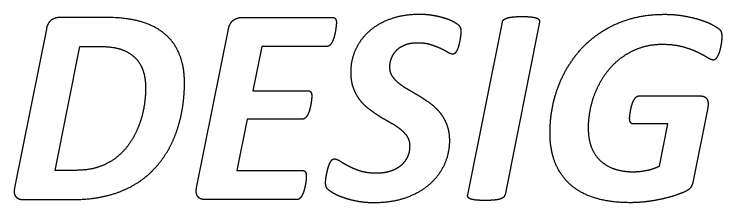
# Model space of a CAD drawing. Extents: x 0 to 40.8, y 0 to 22.
# Drawn here: x 3.068 to 3.841, y 10.071 to 10.277 of the extents above; entities that cross this region are included whole.
import ezdxf

# ---------------------------------------------------------------- set-up
doc = ezdxf.new("R2010")
doc.units = 0
doc.layers.add('SH_Data', color=7, linetype='Continuous')

msp = doc.modelspace()

# ---------------------------------------------------------------- linework, layer by layer
at = {"layer": 'SH_Data'}
for p, q in [((3.1666, 10.27372), (3.11863, 10.27372)), ((3.31685, 10.27372), (3.41591, 10.27372)), ((3.10329, 10.26095), (3.06854, 10.08742)), ((3.26723, 10.08743), (3.30197, 10.26095)), ((3.41991, 10.26786), (3.41991, 10.26786)), ((3.56338, 10.08003), (3.60113, 10.26835)), ((3.64159, 10.26835), (3.604, 10.08003)), ((3.55587, 10.25849), (3.55587, 10.25849)), ((3.84075, 10.2525), (3.84075, 10.2525)), ((3.25408, 10.20172), (3.25408, 10.20172)), ((3.21164, 10.1969), (3.21164, 10.1969)), ((3.75012, 10.1879), (3.81724, 10.1879)), ((3.82538, 10.17499), (3.80958, 10.09528)), ((3.07871, 10.07466), (3.1294, 10.07466)), ((3.37671, 10.07466), (3.27662, 10.07466))]:
    msp.add_line(p, q, dxfattribs=at)
for points in [[(3.13393, 10.10658), (3.11269, 10.10658), (3.13989, 10.24198), (3.16099, 10.24198)], [(3.40959, 10.24198), (3.33842, 10.24198), (3.32871, 10.19353), (3.38905, 10.19353)], [(3.38286, 10.16254), (3.3225, 10.16254), (3.31124, 10.10639), (3.38335, 10.10639)], [(3.77258, 10.11128), (3.78166, 10.15729), (3.7441, 10.15729)]]:
    msp.add_lwpolyline(points, dxfattribs=at)
for points in [[(3.4803, 10.27259), (3.49398, 10.27729), (3.51043, 10.27729)], [(3.51043, 10.27729), (3.51813, 10.27729), (3.52506, 10.27613)], [(3.74072, 10.2721), (3.7578, 10.2771), (3.77812, 10.2771)], [(3.77812, 10.2771), (3.78935, 10.2771), (3.79935, 10.27533)], [(3.10871, 10.27072), (3.10452, 10.26772), (3.10329, 10.26095)], [(3.11863, 10.27372), (3.11289, 10.27372), (3.10871, 10.27072)], [(3.20619, 10.2691), (3.19028, 10.27372), (3.1666, 10.27372)], [(3.23279, 10.25541), (3.2221, 10.26449), (3.20619, 10.2691)], [(3.30197, 10.26095), (3.30337, 10.26772), (3.30755, 10.27072)], [(3.30755, 10.27072), (3.31174, 10.27372), (3.31685, 10.27372)], [(3.41591, 10.27372), (3.41991, 10.27372), (3.41991, 10.26786)], [(3.45678, 10.25951), (3.46662, 10.2679), (3.4803, 10.27259)], [(3.52506, 10.27613), (3.532, 10.27497), (3.53769, 10.2732)], [(3.53769, 10.2732), (3.54339, 10.27143), (3.5474, 10.26928)], [(3.5474, 10.26928), (3.5514, 10.26712), (3.55294, 10.26565)], [(3.60113, 10.26835), (3.60128, 10.26989), (3.60259, 10.27112)], [(3.60259, 10.27112), (3.60389, 10.27235), (3.60642, 10.27312)], [(3.60642, 10.27312), (3.60896, 10.27389), (3.61288, 10.27427)], [(3.61288, 10.27427), (3.61679, 10.27466), (3.62263, 10.27466)], [(3.62263, 10.27466), (3.62849, 10.27466), (3.63226, 10.27427)], [(3.63226, 10.27427), (3.63604, 10.27389), (3.63828, 10.27312)], [(3.63828, 10.27312), (3.64051, 10.27235), (3.6412, 10.27112)], [(3.6412, 10.27112), (3.6419, 10.26989), (3.64159, 10.26835)], [(3.70971, 10.25818), (3.72363, 10.2671), (3.74072, 10.2721)], [(3.79935, 10.27533), (3.80936, 10.27356), (3.81728, 10.27103)], [(3.81728, 10.27103), (3.82521, 10.26849), (3.83059, 10.26557)], [(3.41968, 10.26463), (3.41945, 10.26232), (3.41898, 10.25947)], [(3.41991, 10.26786), (3.41991, 10.26694), (3.41968, 10.26463)], [(3.55294, 10.26565), (3.55448, 10.26419), (3.55518, 10.26257)], [(3.55518, 10.26257), (3.55587, 10.26095), (3.55587, 10.25849)], [(3.83059, 10.26557), (3.83598, 10.26264), (3.83775, 10.26103)], [(3.83775, 10.26103), (3.83952, 10.25942), (3.84013, 10.25742)], [(3.24878, 10.23287), (3.24347, 10.24634), (3.23279, 10.25541)], [(3.41775, 10.25354), (3.41698, 10.25046), (3.41582, 10.24791)], [(3.41898, 10.25947), (3.41852, 10.25662), (3.41775, 10.25354)], [(3.4414, 10.23943), (3.44694, 10.25113), (3.45678, 10.25951)], [(3.55564, 10.25495), (3.5554, 10.25264), (3.55494, 10.24986)], [(3.55587, 10.25849), (3.55587, 10.25726), (3.55564, 10.25495)], [(3.68523, 10.23703), (3.69578, 10.24926), (3.70971, 10.25818)], [(3.84013, 10.25742), (3.84075, 10.25542), (3.84075, 10.2525)], [(3.41582, 10.24791), (3.41467, 10.24537), (3.41305, 10.24368)], [(3.50858, 10.24574), (3.50031, 10.24574), (3.49456, 10.24343)], [(3.52289, 10.24381), (3.51658, 10.24574), (3.50858, 10.24574)], [(3.55494, 10.24986), (3.55447, 10.24709), (3.55378, 10.24424)], [(3.84052, 10.24853), (3.84029, 10.24607), (3.83975, 10.24323)], [(3.84075, 10.2525), (3.84075, 10.251), (3.84052, 10.24853)], [(3.16099, 10.24198), (3.17638, 10.24198), (3.18554, 10.2386)], [(3.18554, 10.2386), (3.19471, 10.23521), (3.20056, 10.22921)], [(3.41305, 10.24368), (3.41143, 10.24198), (3.40959, 10.24198)], [(3.43587, 10.21389), (3.43587, 10.22774), (3.4414, 10.23943)], [(3.49456, 10.24343), (3.48881, 10.24112), (3.48514, 10.23735)], [(3.53389, 10.23963), (3.5292, 10.24188), (3.52289, 10.24381)], [(3.54181, 10.23546), (3.53858, 10.23739), (3.53389, 10.23963)], [(3.55207, 10.239), (3.55107, 10.23661), (3.54983, 10.23507)], [(3.55378, 10.24424), (3.55308, 10.24139), (3.55207, 10.239)], [(3.75149, 10.24028), (3.74056, 10.23651), (3.73155, 10.22997)], [(3.77551, 10.24405), (3.76242, 10.24405), (3.75149, 10.24028)], [(3.79813, 10.24144), (3.78859, 10.24405), (3.77551, 10.24405)], [(3.81428, 10.2356), (3.80767, 10.23882), (3.79813, 10.24144)], [(3.83975, 10.24323), (3.83921, 10.24038), (3.83844, 10.23753)], [(3.25408, 10.20172), (3.25408, 10.21941), (3.24878, 10.23287)], [(3.48514, 10.23735), (3.48146, 10.23358), (3.4797, 10.22889)], [(3.54719, 10.23353), (3.54504, 10.23353), (3.54181, 10.23546)], [(3.54983, 10.23507), (3.54859, 10.23353), (3.54719, 10.23353)], [(3.66754, 10.21041), (3.67469, 10.2248), (3.68523, 10.23703)], [(3.82506, 10.22976), (3.8209, 10.23237), (3.81428, 10.2356)], [(3.8366, 10.23238), (3.83552, 10.23007), (3.83421, 10.22861)], [(3.83844, 10.23753), (3.83767, 10.23468), (3.8366, 10.23238)], [(3.20056, 10.22921), (3.20641, 10.22321), (3.20903, 10.2149)], [(3.4797, 10.22889), (3.47793, 10.2242), (3.47793, 10.21943)], [(3.73155, 10.22997), (3.72255, 10.22342), (3.7157, 10.21458)], [(3.83152, 10.22715), (3.82921, 10.22715), (3.82506, 10.22976)], [(3.83421, 10.22861), (3.8329, 10.22715), (3.83152, 10.22715)], [(3.20903, 10.2149), (3.21164, 10.20659), (3.21164, 10.1969)], [(3.47793, 10.21943), (3.47793, 10.21389), (3.4807, 10.20966)], [(3.7157, 10.21458), (3.70885, 10.20573), (3.70415, 10.19557)], [(3.43864, 10.19635), (3.43587, 10.20389), (3.43587, 10.21389)], [(3.4807, 10.20966), (3.48347, 10.20543), (3.48808, 10.20181)], [(3.65676, 10.18003), (3.66038, 10.19603), (3.66754, 10.21041)], [(3.25293, 10.18219), (3.25408, 10.19249), (3.25408, 10.20172)], [(3.48808, 10.20181), (3.4927, 10.19819), (3.49862, 10.19481)], [(3.21164, 10.1969), (3.21164, 10.18705), (3.20995, 10.17659)], [(3.38905, 10.19353), (3.39121, 10.19353), (3.39213, 10.19199)], [(3.39213, 10.19199), (3.39305, 10.19045), (3.39305, 10.18767)], [(3.44596, 10.18303), (3.44142, 10.18881), (3.43864, 10.19635)], [(3.49862, 10.19481), (3.50454, 10.19142), (3.51061, 10.18773)], [(3.70415, 10.19557), (3.69945, 10.18541), (3.69714, 10.17449)], [(3.39282, 10.18436), (3.39259, 10.18212), (3.39213, 10.17927)], [(3.39305, 10.18767), (3.39305, 10.18659), (3.39282, 10.18436)], [(3.51061, 10.18773), (3.51668, 10.18404), (3.5226, 10.17965)], [(3.74449, 10.18297), (3.74565, 10.18513), (3.74703, 10.18651)], [(3.74703, 10.18651), (3.74842, 10.1879), (3.75012, 10.1879)], [(3.81724, 10.1879), (3.82231, 10.1879), (3.82446, 10.18453)], [(3.82446, 10.18453), (3.82661, 10.18116), (3.82538, 10.17499)], [(3.20995, 10.17659), (3.20826, 10.16613), (3.20449, 10.15613)], [(3.24909, 10.16119), (3.25178, 10.17188), (3.25293, 10.18219)], [(3.39213, 10.17927), (3.39166, 10.17642), (3.39089, 10.17349)], [(3.45629, 10.17296), (3.45051, 10.17726), (3.44596, 10.18303)], [(3.5226, 10.17965), (3.52852, 10.17526), (3.53314, 10.16949)], [(3.65315, 10.14742), (3.65315, 10.16404), (3.65676, 10.18003)], [(3.74125, 10.17259), (3.74179, 10.17528), (3.74256, 10.17805)], [(3.74256, 10.17805), (3.74333, 10.18082), (3.74449, 10.18297)], [(3.39089, 10.17349), (3.39012, 10.17056), (3.38896, 10.16809)], [(3.46808, 10.16495), (3.46207, 10.16865), (3.45629, 10.17296)], [(3.53314, 10.16949), (3.53775, 10.16372), (3.54052, 10.15626)], [(3.69714, 10.17449), (3.69484, 10.16356), (3.69484, 10.15294)], [(3.7404, 10.16744), (3.74071, 10.1699), (3.74125, 10.17259)], [(3.24186, 10.13996), (3.2464, 10.1505), (3.24909, 10.16119)], [(3.38626, 10.16409), (3.38472, 10.16254), (3.38286, 10.16254)], [(3.38896, 10.16809), (3.3878, 10.16563), (3.38626, 10.16409)], [(3.47986, 10.15803), (3.47408, 10.16126), (3.46808, 10.16495)], [(3.74009, 10.16344), (3.74009, 10.16498), (3.7404, 10.16744)], [(3.74117, 10.15875), (3.74009, 10.16021), (3.74009, 10.16344)], [(3.20449, 10.15613), (3.20072, 10.14612), (3.19479, 10.13712)], [(3.49019, 10.15118), (3.48564, 10.1548), (3.47986, 10.15803)], [(3.54052, 10.15626), (3.54329, 10.1488), (3.54329, 10.1391)], [(3.69484, 10.15294), (3.69484, 10.14109), (3.69822, 10.13217)], [(3.7441, 10.15729), (3.74225, 10.15729), (3.74117, 10.15875)], [(3.49751, 10.14326), (3.49473, 10.14756), (3.49019, 10.15118)], [(3.65884, 10.11481), (3.65315, 10.12896), (3.65315, 10.14742)], [(3.23056, 10.11981), (3.23733, 10.12942), (3.24186, 10.13996)], [(3.50028, 10.13325), (3.50028, 10.13895), (3.49751, 10.14326)], [(3.54329, 10.1391), (3.54329, 10.12464), (3.53743, 10.11225)], [(3.19479, 10.13712), (3.18887, 10.12812), (3.18048, 10.12128)], [(3.49789, 10.12166), (3.50028, 10.12696), (3.50028, 10.13325)], [(3.69822, 10.13217), (3.70161, 10.12324), (3.708, 10.11724)], [(3.18048, 10.12128), (3.1721, 10.11443), (3.16109, 10.11051)], [(3.2145, 10.10189), (3.2238, 10.11019), (3.23056, 10.11981)], [(3.4124, 10.11362), (3.41349, 10.11608), (3.4148, 10.11762)], [(3.4148, 10.11762), (3.41611, 10.11916), (3.41766, 10.11916)], [(3.41766, 10.11916), (3.42027, 10.11916), (3.42389, 10.11678)], [(3.42389, 10.11678), (3.42751, 10.11439), (3.43289, 10.11154)], [(3.49086, 10.11237), (3.49549, 10.11636), (3.49789, 10.12166)], [(3.67554, 10.09089), (3.66454, 10.10066), (3.65884, 10.11481)], [(3.708, 10.11724), (3.71439, 10.11124), (3.72348, 10.10816)], [(3.16109, 10.11051), (3.15009, 10.10658), (3.13393, 10.10658)], [(3.38335, 10.10639), (3.38519, 10.10639), (3.38612, 10.10478)], [(3.40923, 10.10229), (3.40977, 10.10514), (3.41055, 10.10815)], [(3.41055, 10.10815), (3.41132, 10.11115), (3.4124, 10.11362)], [(3.43289, 10.11154), (3.43827, 10.10869), (3.44566, 10.10623)], [(3.47935, 10.10607), (3.48622, 10.10837), (3.49086, 10.11237)], [(3.53743, 10.11225), (3.53158, 10.09987), (3.52088, 10.09071)], [(3.72348, 10.10816), (3.73256, 10.10508), (3.7438, 10.10508)], [(3.7438, 10.10508), (3.75138, 10.10508), (3.75881, 10.10663)], [(3.75881, 10.10663), (3.76624, 10.10818), (3.77258, 10.11128)], [(3.19305, 10.0875), (3.2052, 10.09358), (3.2145, 10.10189)], [(3.38612, 10.10478), (3.38704, 10.10316), (3.38704, 10.10008)], [(3.38704, 10.10008), (3.38704, 10.099), (3.38689, 10.09669)], [(3.40838, 10.09698), (3.40869, 10.09944), (3.40923, 10.10229)], [(3.44566, 10.10623), (3.45305, 10.10377), (3.46335, 10.10377)], [(3.46335, 10.10377), (3.47247, 10.10377), (3.47935, 10.10607)], [(3.38619, 10.09153), (3.38565, 10.08868), (3.38488, 10.08575)], [(3.38689, 10.09669), (3.38673, 10.09438), (3.38619, 10.09153)], [(3.40808, 10.09328), (3.40808, 10.09451), (3.40838, 10.09698)], [(3.41023, 10.08634), (3.40808, 10.08865), (3.40808, 10.09328)], [(3.80958, 10.09528), (3.80896, 10.09236), (3.80804, 10.09028)], [(3.06854, 10.08742), (3.06778, 10.08373), (3.06831, 10.08127)], [(3.16569, 10.07804), (3.18091, 10.08143), (3.19305, 10.0875)], [(3.26708, 10.08166), (3.26661, 10.08405), (3.26723, 10.08743)], [(3.38488, 10.08575), (3.38411, 10.08282), (3.38296, 10.08028)], [(3.41685, 10.08149), (3.41239, 10.08403), (3.41023, 10.08634)], [(3.52088, 10.09071), (3.51017, 10.08155), (3.495, 10.07632)], [(3.70287, 10.0762), (3.68655, 10.08112), (3.67554, 10.09089)], [(3.80557, 10.08651), (3.80388, 10.08466), (3.79772, 10.08212)], [(3.80804, 10.09028), (3.80711, 10.0882), (3.80557, 10.08651)], [(3.06831, 10.08127), (3.06885, 10.07881), (3.07032, 10.07735)], [(3.07032, 10.07735), (3.07178, 10.07589), (3.07401, 10.07527)], [(3.1294, 10.07466), (3.15047, 10.07466), (3.16569, 10.07804)], [(3.26885, 10.07766), (3.26754, 10.07928), (3.26708, 10.08166)], [(3.27216, 10.07535), (3.27016, 10.07604), (3.26885, 10.07766)], [(3.38026, 10.0762), (3.37871, 10.07466), (3.37671, 10.07466)], [(3.38296, 10.08028), (3.3818, 10.07774), (3.38026, 10.0762)], [(3.42786, 10.07664), (3.42131, 10.07895), (3.41685, 10.08149)], [(3.44287, 10.07271), (3.4344, 10.07433), (3.42786, 10.07664)], [(3.495, 10.07632), (3.47983, 10.07109), (3.46134, 10.07109)], [(3.56369, 10.07726), (3.56292, 10.07849), (3.56338, 10.08003)], [(3.56661, 10.07526), (3.56446, 10.07603), (3.56369, 10.07726)], [(3.60246, 10.07726), (3.60124, 10.07603), (3.5987, 10.07526)], [(3.604, 10.08003), (3.60369, 10.07849), (3.60246, 10.07726)], [(3.74058, 10.07128), (3.71918, 10.07128), (3.70287, 10.0762)], [(3.7827, 10.07712), (3.77385, 10.07466), (3.76291, 10.07297)], [(3.79772, 10.08212), (3.79156, 10.07959), (3.7827, 10.07712)], [(3.07401, 10.07527), (3.07625, 10.07466), (3.07871, 10.07466)], [(3.27662, 10.07466), (3.27416, 10.07466), (3.27216, 10.07535)], [(3.46134, 10.07109), (3.45134, 10.07109), (3.44287, 10.07271)], [(3.57254, 10.0741), (3.56877, 10.07449), (3.56661, 10.07526)], [(3.58232, 10.07372), (3.57631, 10.07372), (3.57254, 10.0741)], [(3.59216, 10.0741), (3.58816, 10.07372), (3.58232, 10.07372)], [(3.5987, 10.07526), (3.59616, 10.07449), (3.59216, 10.0741)], [(3.76291, 10.07297), (3.75197, 10.07128), (3.74058, 10.07128)]]:
    msp.add_open_spline(points, degree=2, dxfattribs=at)

doc.saveas('drawing.dxf')
